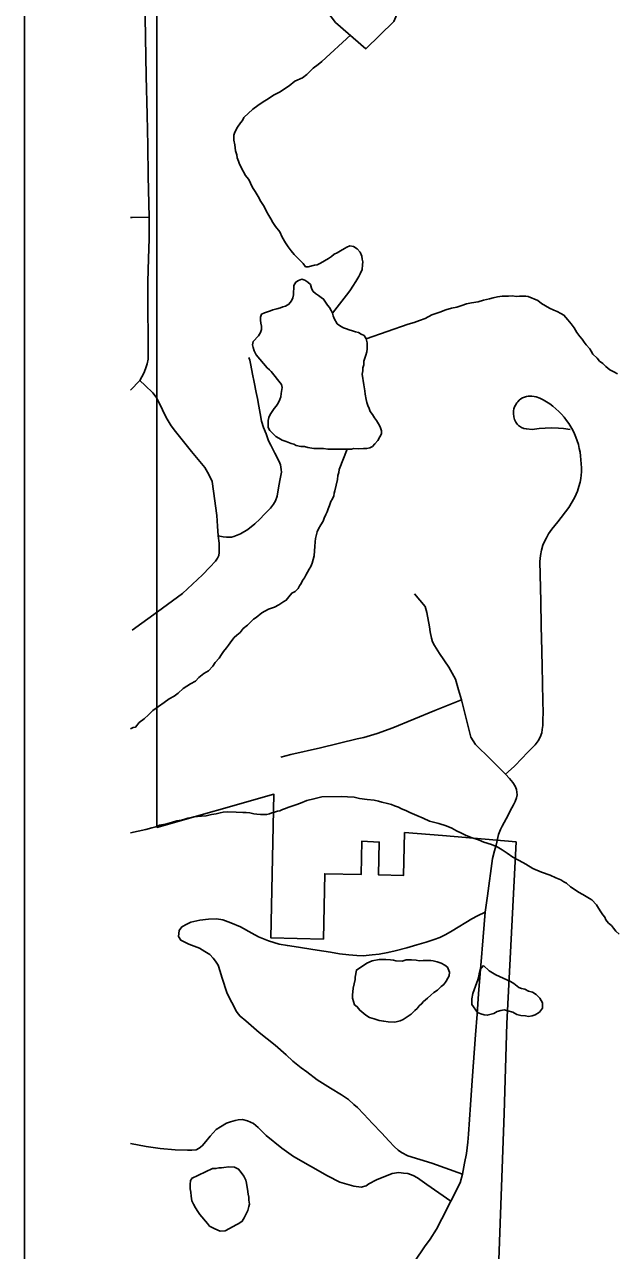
# Model space of a CAD drawing. Extents: x -11.4 to 84.1, y 11.1 to 59.
# Drawn here: x 26.165 to 26.614, y 43.792 to 44.72 of the extents above; entities that cross this region are included whole.
import ezdxf

# ---------------------------------------------------------------- set-up
doc = ezdxf.new("R2010")
doc.units = 0
for name, color, linetype in [('GM_X_City_Street', 7, 'Continuous'), ('GM_X_Corporation', 7, 'Continuous'), ('GM_X_Minor_Lake', 7, 'Continuous'), ('GM_X_Minor_River', 7, 'Continuous'), ('GM_X_Township_Road', 7, 'Continuous'), ('SH_Data', 7, 'Continuous')]:
    doc.layers.add(name, color=color, linetype=linetype)

msp = doc.modelspace()

# ---------------------------------------------------------------- linework, layer by layer
at = {"layer": 'GM_X_City_Street'}
msp.add_lwpolyline([(26.2454, 44.57447), (26.24665, 44.5745), (26.25959, 44.57475)], dxfattribs=at)
at = {"layer": 'GM_X_Corporation'}
msp.add_line((26.26551, 44.75071), (26.26551, 44.1125), dxfattribs=at)
msp.add_lwpolyline([(26.26551, 44.1125), (26.35403, 44.13774), (26.35174, 44.02891), (26.3915, 44.02807), (26.39254, 44.07752), (26.42, 44.07694), (26.42053, 44.10212), (26.43374, 44.10153), (26.43322, 44.07666), (26.45215, 44.07626), (26.45284, 44.10868), (26.48152, 44.10657), (26.53728, 44.10166), (26.53027, 43.96408), (26.5283, 43.89599), (26.52402, 43.77817), (26.45588, 43.71398), (26.3185, 43.71396), (26.31849, 43.78253), (26.26551, 43.78252)], dxfattribs=at)
at = {"layer": 'GM_X_Minor_Lake'}
for points in [[(26.44088, 44.89568), (26.40952, 44.88859), (26.40177, 44.86184), (26.40689, 44.83652), (26.39713, 44.81427), (26.38551, 44.79047), (26.37804, 44.7679), (26.38349, 44.74486), (26.40071, 44.72209), (26.42355, 44.7021), (26.44474, 44.72271), (26.45375, 44.74418), (26.45405, 44.76469), (26.44106, 44.78565), (26.44698, 44.80933), (26.46015, 44.83165), (26.46121, 44.85256), (26.47313, 44.89754)], [(26.39459, 44.50804), (26.39155, 44.51259), (26.38965, 44.51372), (26.38775, 44.51524), (26.38548, 44.51675), (26.38358, 44.51865), (26.38244, 44.52092), (26.38168, 44.52358), (26.37978, 44.52547), (26.3775, 44.52699), (26.37522, 44.52774), (26.37258, 44.5266), (26.37068, 44.52545), (26.36918, 44.5228), (26.36918, 44.52052), (26.36881, 44.51824), (26.36881, 44.51596), (26.36844, 44.51368), (26.36731, 44.5114), (26.36542, 44.50874), (26.36277, 44.50722), (26.36088, 44.50684), (26.35899, 44.50607), (26.35634, 44.50531), (26.35331, 44.50455), (26.35142, 44.50378), (26.34688, 44.50226), (26.34461, 44.50111), (26.34385, 44.49883), (26.34386, 44.49656), (26.34424, 44.49428), (26.34463, 44.492), (26.34463, 44.48972), (26.34388, 44.48745), (26.34237, 44.48479), (26.33822, 44.4806)], [(26.42086, 44.4557), (26.42123, 44.45835), (26.42122, 44.46063), (26.42197, 44.46291), (26.42197, 44.46557), (26.42347, 44.47013), (26.42422, 44.47279), (26.4246, 44.47506), (26.42459, 44.47962), (26.42382, 44.48265), (26.4223, 44.48493), (26.42003, 44.48606), (26.41813, 44.4872), (26.41585, 44.48795), (26.41358, 44.48871), (26.41093, 44.48946), (26.40903, 44.49022), (26.40675, 44.49098), (26.40448, 44.49211), (26.40182, 44.494), (26.39954, 44.4978), (26.39878, 44.50007), (26.3984, 44.50197), (26.39725, 44.50387), (26.39611, 44.50614), (26.39459, 44.50804)], [(26.33822, 44.4806), (26.33784, 44.47795), (26.33822, 44.47605), (26.33899, 44.47339), (26.34013, 44.47149), (26.34065, 44.47046)], [(26.34065, 44.47046), (26.34887, 44.4605), (26.35076, 44.45899), (26.35201, 44.45774)], [(26.35201, 44.45774), (26.35988, 44.44799), (26.36027, 44.44572), (26.35952, 44.44116), (26.35915, 44.4385), (26.3584, 44.4366), (26.35726, 44.43394), (26.35575, 44.43166), (26.35424, 44.42976), (26.35273, 44.42748), (26.35122, 44.4252), (26.35009, 44.42292), (26.34972, 44.42064), (26.34973, 44.41533), (26.35087, 44.41305), (26.35543, 44.40851), (26.35771, 44.40737), (26.36036, 44.40586), (26.3634, 44.40472), (26.36719, 44.40321), (26.36908, 44.40284), (26.37098, 44.4017), (26.37439, 44.40095), (26.37704, 44.40095), (26.3797, 44.4002), (26.38424, 44.39945), (26.39144, 44.39946), (26.39485, 44.39909), (26.41265, 44.39912), (26.41455, 44.3995), (26.41796, 44.39913), (26.42175, 44.39951), (26.4244, 44.39952), (26.42667, 44.3999), (26.42856, 44.40104), (26.43045, 44.40295), (26.43272, 44.40561), (26.43423, 44.40827), (26.43536, 44.41055), (26.43535, 44.41283), (26.43459, 44.4151), (26.43383, 44.417), (26.43154, 44.42079), (26.43003, 44.42269), (26.4285, 44.42534), (26.42698, 44.42762), (26.42622, 44.42989), (26.42508, 44.43217), (26.42432, 44.43444), (26.42393, 44.43672), (26.42316, 44.44052), (26.42278, 44.44317), (26.42201, 44.44773), (26.42086, 44.4557)], [(26.42433, 44.00975), (26.42847, 44.01174), (26.43379, 44.01261), (26.43874, 44.0127), (26.44217, 44.0124), (26.44446, 44.01206), (26.44637, 44.01172), (26.45095, 44.01143), (26.45398, 44.01226), (26.45626, 44.0123), (26.45817, 44.01234), (26.4616, 44.01203), (26.4639, 44.0117), (26.46694, 44.01176), (26.46999, 44.01182), (26.47265, 44.01187), (26.47456, 44.01153), (26.47762, 44.01083), (26.48069, 44.00975), (26.4834, 44.00828), (26.48533, 44.0068), (26.48694, 44.00302), (26.48662, 44.00035), (26.48552, 43.99843), (26.48442, 43.99612), (26.48257, 43.9938), (26.4807, 43.99224), (26.47772, 43.98951), (26.47509, 43.98755), (26.47285, 43.9856), (26.47024, 43.98327), (26.46724, 43.98092), (26.46576, 43.97899), (26.46389, 43.97743), (26.46241, 43.97549), (26.46054, 43.97393), (26.45793, 43.97121), (26.45493, 43.96925), (26.45193, 43.96728), (26.44967, 43.96609), (26.4455, 43.96525), (26.44054, 43.96553), (26.43711, 43.96584), (26.43366, 43.96653), (26.42983, 43.96759), (26.42638, 43.96867), (26.42368, 43.97052), (26.41902, 43.97423), (26.41706, 43.97685), (26.41512, 43.97834), (26.41349, 43.98325), (26.41343, 43.98592), (26.41376, 43.98821), (26.41408, 43.99088), (26.41477, 43.99432), (26.41546, 43.99738), (26.41542, 43.99929), (26.41645, 44.00464), (26.42433, 44.00975)], [(26.42433, 44.00975), (26.41645, 44.00464), (26.41542, 43.99929), (26.41546, 43.99738), (26.41477, 43.99432), (26.41408, 43.99088), (26.41376, 43.98821), (26.41343, 43.98592), (26.41349, 43.98325), (26.41512, 43.97834), (26.41706, 43.97685), (26.41902, 43.97423), (26.42368, 43.97052), (26.42638, 43.96867), (26.42983, 43.96759), (26.43366, 43.96653), (26.43711, 43.96584), (26.44054, 43.96553), (26.4455, 43.96525), (26.44967, 43.96609), (26.45193, 43.96728), (26.45493, 43.96925), (26.45793, 43.97121), (26.46054, 43.97393), (26.46241, 43.97549), (26.46389, 43.97743), (26.46576, 43.97899), (26.46724, 43.98092), (26.47024, 43.98327), (26.47285, 43.9856)], [(26.47285, 43.9856), (26.47509, 43.98755), (26.47772, 43.98951), (26.4807, 43.99224), (26.48257, 43.9938), (26.48442, 43.99612), (26.48552, 43.99843), (26.48662, 44.00035), (26.48694, 44.00302), (26.48533, 44.0068), (26.4834, 44.00828), (26.48069, 44.00975), (26.47762, 44.01083), (26.47456, 44.01153), (26.47265, 44.01187), (26.46999, 44.01182), (26.46694, 44.01176), (26.4639, 44.0117), (26.4616, 44.01203), (26.45817, 44.01234), (26.45626, 44.0123), (26.45398, 44.01226), (26.45095, 44.01143), (26.44637, 44.01172), (26.44446, 44.01206), (26.44217, 44.0124), (26.43874, 44.0127), (26.43379, 44.01261), (26.42847, 44.01174), (26.42433, 44.00975)], [(26.50752, 43.99526), (26.50443, 43.98701), (26.50376, 43.98281), (26.50381, 43.98052), (26.50385, 43.97862), (26.50818, 43.97262), (26.51049, 43.97152), (26.51317, 43.97081), (26.51546, 43.97048), (26.51736, 43.9709), (26.52038, 43.97172), (26.52301, 43.9733), (26.52566, 43.97411), (26.52832, 43.97455), (26.531, 43.97384), (26.53483, 43.97277), (26.53792, 43.97093), (26.54098, 43.97024), (26.54442, 43.96992), (26.54671, 43.96959), (26.54936, 43.97002), (26.55163, 43.97083), (26.55502, 43.97281), (26.55723, 43.9759), (26.55715, 43.9797), (26.55634, 43.98159), (26.55516, 43.98347), (26.55244, 43.98608), (26.54973, 43.98793), (26.54667, 43.98863), (26.54397, 43.99009), (26.54129, 43.9908), (26.53937, 43.99153), (26.5355, 43.99449), (26.53318, 43.99597), (26.52202, 44.00107), (26.517, 44.00402), (26.51272, 44.00812)], [(26.51272, 44.00812), (26.51013, 44.00502), (26.50943, 44.00196), (26.5091, 43.99967), (26.50803, 43.9966), (26.50752, 43.99526)], [(26.29159, 43.84675), (26.30742, 43.85431), (26.31008, 43.85436), (26.31236, 43.85479), (26.31426, 43.85483), (26.31616, 43.85524), (26.31996, 43.8557), (26.32415, 43.85541), (26.32723, 43.85395), (26.32919, 43.85132), (26.33116, 43.8487), (26.33275, 43.84568), (26.33318, 43.84341), (26.3336, 43.84151), (26.33404, 43.83885), (26.33451, 43.83506), (26.33494, 43.83278), (26.33499, 43.8305), (26.33543, 43.82746), (26.3351, 43.82555), (26.3344, 43.82249), (26.33258, 43.81902), (26.33147, 43.8171), (26.33001, 43.8144), (26.32738, 43.81283), (26.3255, 43.81165), (26.32324, 43.81046), (26.31722, 43.80729), (26.31342, 43.80683), (26.30919, 43.80865), (26.30726, 43.80975), (26.30533, 43.81086), (26.30377, 43.81273), (26.29791, 43.81946), (26.29633, 43.82172), (26.29475, 43.82473), (26.29316, 43.82736), (26.29196, 43.83), (26.2915, 43.83342), (26.29106, 43.83646), (26.29062, 43.83911), (26.29055, 43.84216), (26.29086, 43.84521), (26.2916, 43.84637), (26.29159, 43.84675)], [(26.29159, 43.84675), (26.2916, 43.84637), (26.29086, 43.84521), (26.29055, 43.84216), (26.29062, 43.83911), (26.29106, 43.83646), (26.2915, 43.83342), (26.29196, 43.83), (26.29316, 43.82736), (26.29475, 43.82473), (26.29633, 43.82172), (26.29791, 43.81946), (26.30377, 43.81273), (26.30533, 43.81086), (26.30726, 43.80975), (26.30919, 43.80865), (26.31342, 43.80683), (26.31722, 43.80729), (26.32324, 43.81046), (26.3255, 43.81165), (26.32738, 43.81283), (26.33001, 43.8144), (26.33147, 43.8171)], [(26.33147, 43.8171), (26.33258, 43.81902), (26.3344, 43.82249), (26.3351, 43.82555), (26.33543, 43.82746), (26.33499, 43.8305), (26.33494, 43.83278), (26.33451, 43.83506), (26.33404, 43.83885), (26.3336, 43.84151), (26.33318, 43.84341), (26.33275, 43.84568), (26.33116, 43.8487), (26.32919, 43.85132), (26.32723, 43.85395), (26.32415, 43.85541), (26.31996, 43.8557), (26.31616, 43.85524), (26.31426, 43.85483), (26.31236, 43.85479), (26.31008, 43.85436), (26.30742, 43.85431), (26.29159, 43.84675)]]:
    msp.add_lwpolyline(points, dxfattribs=at)
at = {"layer": 'GM_X_Minor_River'}
for points in [[(26.3984, 44.50197), (26.41081, 44.5178), (26.41191, 44.51972), (26.41375, 44.52243), (26.41596, 44.5259), (26.41816, 44.52975), (26.41926, 44.53168), (26.42071, 44.53513), (26.42101, 44.53857), (26.42134, 44.54086), (26.42092, 44.54275), (26.42049, 44.54503), (26.41928, 44.54805), (26.41694, 44.55067), (26.41423, 44.55252), (26.41156, 44.55284), (26.40929, 44.55203), (26.40741, 44.55085), (26.4044, 44.54927), (26.40177, 44.54769), (26.39951, 44.54651), (26.39764, 44.54494), (26.39539, 44.54338), (26.38937, 44.53983), (26.38674, 44.53863), (26.38484, 44.53821), (26.37992, 44.53697), (26.37801, 44.53693), (26.37605, 44.53956), (26.37293, 44.54292), (26.36943, 44.54627), (26.36708, 44.54927), (26.36472, 44.55227), (26.36275, 44.55528), (26.36038, 44.55942), (26.35838, 44.56356), (26.35524, 44.56769), (26.35327, 44.5707), (26.35169, 44.57333), (26.35011, 44.57596), (26.34852, 44.57898), (26.34653, 44.58274), (26.34416, 44.5865), (26.34218, 44.59027), (26.33981, 44.59403), (26.33784, 44.59704), (26.33624, 44.60043), (26.33504, 44.60307), (26.3323, 44.60644), (26.33149, 44.60833), (26.33031, 44.61021), (26.32912, 44.61247), (26.32793, 44.61473), (26.32711, 44.617), (26.32629, 44.61965), (26.32586, 44.62192), (26.32503, 44.62495), (26.32455, 44.62951), (26.32371, 44.63292), (26.32367, 44.63482), (26.32363, 44.63673), (26.32434, 44.63903), (26.32654, 44.64288), (26.32876, 44.64597), (26.33024, 44.6479), (26.33133, 44.65021), (26.33805, 44.65644), (26.34179, 44.65918), (26.34592, 44.66193), (26.34968, 44.66429), (26.35381, 44.66704), (26.35871, 44.66942), (26.36208, 44.67178), (26.36546, 44.67413), (26.36995, 44.67765), (26.37561, 44.68005), (26.37898, 44.68278), (26.38383, 44.68745), (26.38757, 44.69019), (26.39019, 44.69253), (26.41222, 44.71265)], [(26.42382, 44.48265), (26.45552, 44.49357), (26.46007, 44.49481), (26.46422, 44.49642), (26.46837, 44.49802), (26.47365, 44.5008), (26.47969, 44.50282), (26.48423, 44.50444), (26.48839, 44.50567), (26.49256, 44.50651), (26.49634, 44.50773), (26.49974, 44.50894), (26.50353, 44.50978), (26.50847, 44.51064), (26.51263, 44.51187), (26.51718, 44.51273), (26.51983, 44.51354), (26.52323, 44.51437), (26.52665, 44.51482), (26.52894, 44.51487), (26.5316, 44.51492), (26.53427, 44.51498), (26.5377, 44.51466), (26.53998, 44.51471), (26.54265, 44.51477), (26.54455, 44.5148), (26.54647, 44.51446), (26.55376, 44.51156), (26.55648, 44.50933), (26.55957, 44.50749), (26.56266, 44.50565), (26.56573, 44.50419), (26.56843, 44.5031), (26.57112, 44.50164), (26.57343, 44.50054), (26.57656, 44.4968), (26.57891, 44.4938), (26.58126, 44.4908), (26.58324, 44.48741), (26.5856, 44.48442), (26.58717, 44.48216), (26.58874, 44.47991), (26.59031, 44.47804), (26.59304, 44.47505), (26.59422, 44.47317), (26.59542, 44.47091), (26.59853, 44.46792), (26.60048, 44.46568), (26.60281, 44.46382), (26.60514, 44.46159), (26.60825, 44.45898), (26.61133, 44.45752), (26.61402, 44.45606)], [(26.38498, 44.32537), (26.38528, 44.3288), (26.3856, 44.33147), (26.38594, 44.33338), (26.38664, 44.33644), (26.38773, 44.33875), (26.38956, 44.34183), (26.39141, 44.34453), (26.39212, 44.34683), (26.3932, 44.34952), (26.3943, 44.35145), (26.39501, 44.35375), (26.3961, 44.35643), (26.39717, 44.3595), (26.39827, 44.36143), (26.39936, 44.36373), (26.3997, 44.36564), (26.40004, 44.36756), (26.40214, 44.37598), (26.40245, 44.37903), (26.40316, 44.38133), (26.40349, 44.38362), (26.40936, 44.39909)], [(26.2454, 44.18728), (26.24748, 44.18816), (26.24937, 44.18858), (26.25196, 44.19206), (26.25571, 44.1948), (26.25907, 44.19792), (26.26243, 44.20103), (26.26655, 44.20416), (26.27105, 44.2073), (26.27479, 44.21004), (26.27856, 44.21202), (26.28156, 44.21436), (26.28529, 44.21787), (26.29092, 44.22141), (26.29468, 44.22339), (26.29729, 44.22611), (26.30103, 44.22923), (26.30441, 44.2312), (26.30776, 44.2347), (26.30961, 44.2374), (26.31258, 44.24089), (26.31443, 44.24359), (26.3159, 44.2459), (26.31812, 44.24861), (26.3196, 44.25055), (26.32219, 44.25403), (26.32404, 44.25635), (26.3259, 44.25829), (26.32853, 44.26025), (26.33075, 44.26334), (26.33412, 44.26569), (26.33635, 44.26802), (26.33859, 44.27035), (26.34047, 44.27153), (26.34496, 44.27505), (26.34985, 44.27782), (26.35438, 44.27943), (26.35777, 44.28102), (26.36152, 44.28377), (26.36341, 44.28456), (26.36525, 44.28727), (26.36748, 44.28998), (26.37012, 44.29117), (26.37235, 44.2935), (26.37345, 44.29543), (26.37455, 44.29736), (26.37564, 44.29966), (26.37712, 44.3016), (26.37822, 44.30352), (26.37931, 44.30583), (26.38079, 44.30815), (26.38189, 44.31007), (26.38297, 44.31276), (26.38367, 44.31544), (26.38437, 44.31812), (26.38467, 44.32193), (26.38498, 44.32537)], [(26.2454, 44.10845), (26.25718, 44.11106), (26.26172, 44.1123), (26.26475, 44.11312), (26.26739, 44.11431), (26.27194, 44.11517), (26.27649, 44.1164), (26.28065, 44.11763), (26.28407, 44.11808), (26.28671, 44.1189), (26.28898, 44.1197), (26.29164, 44.12014), (26.29353, 44.12056), (26.29619, 44.12099), (26.29923, 44.12106), (26.30265, 44.1215), (26.30682, 44.12235), (26.31024, 44.1228), (26.31327, 44.12362), (26.31554, 44.12405), (26.31896, 44.1245), (26.32544, 44.12425), (26.3304, 44.12397), (26.33306, 44.12403), (26.33574, 44.1237), (26.3388, 44.123), (26.34109, 44.12267), (26.34376, 44.12234), (26.34681, 44.1224), (26.34872, 44.12244), (26.35061, 44.12286), (26.3525, 44.12366), (26.35439, 44.12408), (26.35666, 44.12489), (26.35855, 44.12531), (26.36044, 44.12611), (26.36271, 44.12692), (26.36459, 44.12771), (26.36686, 44.12852), (26.37064, 44.12974), (26.37404, 44.13095), (26.37895, 44.13295), (26.38425, 44.1342), (26.38728, 44.13503), (26.39031, 44.13585), (26.40516, 44.13615), (26.40973, 44.13587), (26.41469, 44.13559), (26.4189, 44.13453), (26.42463, 44.13388), (26.42998, 44.13323), (26.43304, 44.13253), (26.43572, 44.13182), (26.43993, 44.13077), (26.443, 44.13007), (26.4453, 44.12897), (26.44838, 44.12789), (26.45069, 44.1268), (26.45376, 44.12534), (26.45684, 44.12388), (26.46222, 44.1217), (26.46684, 44.11951), (26.47184, 44.11733), (26.47874, 44.11556), (26.48449, 44.11378), (26.48872, 44.11196), (26.49218, 44.11013), (26.49603, 44.1083), (26.4995, 44.10647), (26.50411, 44.10466), (26.50872, 44.10323), (26.51294, 44.10141), (26.5187, 44.09962), (26.52293, 44.09781), (26.52678, 44.0956), (26.53065, 44.09301), (26.5349, 44.09005), (26.53953, 44.08748), (26.54454, 44.08492), (26.54994, 44.0816), (26.55648, 44.07869), (26.563, 44.07654), (26.56724, 44.07434), (26.57108, 44.07289), (26.5734, 44.07142), (26.57533, 44.07031), (26.57843, 44.06771), (26.58114, 44.06586), (26.58462, 44.06365), (26.5877, 44.06181)], [(26.5877, 44.06181), (26.5904, 44.06034), (26.59272, 44.05886), (26.59465, 44.05776), (26.59816, 44.05402), (26.59974, 44.05139), (26.60132, 44.04876), (26.6029, 44.0465), (26.60446, 44.04463), (26.60526, 44.04275), (26.60723, 44.04012), (26.60955, 44.03826), (26.61112, 44.03639), (26.61269, 44.03414), (26.61541, 44.03191)]]:
    msp.add_lwpolyline(points, dxfattribs=at)
at = {"layer": 'GM_X_Township_Road'}
for points in [[(26.2454, 44.44367), (26.25259, 44.4511), (26.2555, 44.45646), (26.25679, 44.45984), (26.258, 44.46358), (26.25877, 44.46719), (26.25893, 44.47244), (26.25892, 44.4809), (26.2587, 44.50766), (26.25863, 44.52572), (26.25912, 44.54341), (26.25953, 44.55824), (26.25959, 44.57475), (26.25896, 44.60581), (26.25848, 44.62898), (26.25802, 44.65214), (26.25745, 44.68148), (26.25688, 44.71081), (26.25637, 44.74187)], [(26.31187, 44.33329), (26.31556, 44.33264), (26.31815, 44.33237), (26.32009, 44.33228), (26.32202, 44.33246), (26.32368, 44.33283), (26.32885, 44.33495), (26.33429, 44.33827), (26.33964, 44.34252), (26.34345, 44.34601), (26.34697, 44.34975), (26.3514, 44.35445), (26.35367, 44.35728), (26.35524, 44.35986), (26.3565, 44.36354), (26.35759, 44.36982), (26.35855, 44.37536), (26.35918, 44.37898), (26.35964, 44.38166), (26.35956, 44.38357), (26.35929, 44.38541), (26.35892, 44.3871), (26.35794, 44.38972), (26.35478, 44.39594), (26.3517, 44.40201), (26.34999, 44.4054), (26.34804, 44.41061), (26.3461, 44.4154), (26.34462, 44.4202), (26.34352, 44.42592), (26.34253, 44.4315), (26.34149, 44.43736), (26.3406, 44.4418), (26.33901, 44.44978), (26.33781, 44.45578), (26.33644, 44.46264), (26.33571, 44.4663), (26.33512, 44.46847)], [(26.31187, 44.33329), (26.31137, 44.34065), (26.31082, 44.34885), (26.30822, 44.3671), (26.30719, 44.37447), (26.3048, 44.37986), (26.30179, 44.38504), (26.2916, 44.39735), (26.27958, 44.41233), (26.27617, 44.41658), (26.27257, 44.42302), (26.26693, 44.43466), (26.26497, 44.43836), (26.26238, 44.44177), (26.25665, 44.44723), (26.25259, 44.4511)], [(26.52938, 44.15287), (26.53591, 44.15886), (26.54219, 44.16529), (26.54551, 44.16879), (26.5516, 44.17516), (26.554, 44.17829), (26.55539, 44.18097), (26.55668, 44.1842), (26.55714, 44.18678), (26.55744, 44.18974), (26.5576, 44.19296), (26.55779, 44.20053), (26.5576, 44.20717), (26.55724, 44.22239), (26.55696, 44.23402), (26.55666, 44.24639), (26.5563, 44.26509), (26.55595, 44.2838), (26.55536, 44.31406), (26.55567, 44.31857), (26.55653, 44.32246), (26.55761, 44.32635), (26.55902, 44.32961), (26.56018, 44.33195), (26.56174, 44.33482), (26.56425, 44.33839), (26.56881, 44.34399), (26.57722, 44.35478), (26.57971, 44.35914), (26.58178, 44.36266), (26.58365, 44.36712), (26.58477, 44.37076), (26.5857, 44.37411), (26.58632, 44.37683), (26.58655, 44.3794), (26.58687, 44.38173), (26.58679, 44.38492), (26.58652, 44.38802), (26.58639, 44.39094), (26.5861, 44.39385), (26.58568, 44.39674), (26.58511, 44.39961), (26.5844, 44.40245), (26.58355, 44.40525), (26.58255, 44.40798), (26.58142, 44.41069), (26.58014, 44.41331), (26.57872, 44.41587), (26.57716, 44.41835), (26.57541, 44.42081), (26.57361, 44.42316), (26.57162, 44.4254), (26.56958, 44.42753), (26.5674, 44.42956), (26.56508, 44.43146), (26.56271, 44.43325), (26.56025, 44.43491), (26.55769, 44.43645), (26.55521, 44.43768), (26.55242, 44.43867), (26.55095, 44.43895), (26.54927, 44.43908), (26.54794, 44.43915), (26.54654, 44.43901), (26.54508, 44.4388), (26.54361, 44.43839), (26.54207, 44.43775), (26.54082, 44.43699), (26.53963, 44.43601), (26.53865, 44.43496), (26.53788, 44.43405), (26.53676, 44.4323), (26.53614, 44.43098), (26.53565, 44.42951), (26.5353, 44.4279), (26.53522, 44.42588), (26.53558, 44.42357), (26.53614, 44.42154), (26.53702, 44.41949), (26.53809, 44.41805), (26.53914, 44.41686), (26.54137, 44.4154), (26.54326, 44.41477), (26.54508, 44.41428), (26.54948, 44.414), (26.55479, 44.41463), (26.55926, 44.41497), (26.56402, 44.41505), (26.56932, 44.41497), (26.57324, 44.41463), (26.57813, 44.41386)], [(26.24681, 44.26201), (26.26588, 44.2759), (26.28495, 44.2898), (26.29988, 44.30385), (26.30557, 44.3097), (26.30984, 44.3141), (26.31141, 44.3165), (26.31224, 44.31844), (26.3127, 44.32065), (26.31252, 44.32784), (26.31187, 44.33329)], [(26.51162, 44.0205), (26.51387, 44.04835), (26.51558, 44.06076), (26.51947, 44.08902), (26.52105, 44.09502), (26.52216, 44.09922), (26.52407, 44.10739), (26.52548, 44.11106), (26.52679, 44.11357), (26.52974, 44.11912), (26.5341, 44.12733), (26.53542, 44.1298), (26.53664, 44.13232), (26.5375, 44.13491), (26.53799, 44.13737), (26.53762, 44.14143), (26.53652, 44.14389), (26.53479, 44.14672), (26.53221, 44.14967), (26.52938, 44.15287), (26.51792, 44.16418), (26.50647, 44.17548), (26.50314, 44.18107), (26.50209, 44.18492), (26.49993, 44.19303), (26.4959, 44.20931), (26.49373, 44.21676), (26.49134, 44.22481), (26.48638, 44.23397), (26.47932, 44.2443), (26.47542, 44.25037), (26.47407, 44.25311), (26.47332, 44.25596), (26.4722, 44.26069), (26.47179, 44.26451), (26.46985, 44.27539), (26.46848, 44.27989), (26.46031, 44.28945)], [(26.35924, 44.16581), (26.36691, 44.16789), (26.38936, 44.17297), (26.41708, 44.17957), (26.42203, 44.18074), (26.43208, 44.18364), (26.44398, 44.1879), (26.45994, 44.19455), (26.47589, 44.2012), (26.4959, 44.20931)], [(26.49672, 43.85011), (26.47342, 43.85833), (26.45536, 43.86392), (26.45061, 43.86656), (26.44802, 43.86816), (26.44494, 43.87111), (26.44127, 43.87517), (26.43541, 43.88138), (26.4286, 43.88859), (26.4221, 43.89548), (26.41726, 43.90062), (26.41456, 43.90297), (26.4105, 43.90654), (26.40509, 43.91023), (26.39673, 43.91515), (26.38678, 43.92141), (26.37889, 43.92752), (26.37465, 43.93049), (26.36843, 43.93557), (26.3632, 43.94055), (26.35484, 43.9477), (26.3428, 43.95725), (26.33288, 43.96628), (26.32845, 43.96964), (26.32698, 43.97148), (26.32564, 43.97317), (26.32223, 43.97997), (26.31866, 43.9869), (26.31463, 43.99934), (26.31336, 44.00358), (26.31195, 44.00822), (26.30988, 44.01133), (26.30814, 44.01374), (26.30542, 44.01635), (26.30164, 44.01859), (26.29779, 44.02115), (26.28965, 44.02434), (26.28351, 44.02731), (26.28186, 44.02993), (26.28241, 44.03458), (26.28437, 44.03729), (26.2881, 44.03943), (26.29106, 44.04087), (26.29806, 44.04235), (26.30458, 44.04308), (26.31059, 44.04337), (26.31541, 44.04259), (26.32132, 44.0405), (26.32882, 44.0373), (26.33719, 44.03251), (26.34247, 44.0298), (26.34986, 44.02685), (26.3581, 44.02426), (26.36426, 44.02315), (26.36942, 44.02254), (26.38682, 44.01971), (26.39676, 44.0181), (26.40371, 44.01697), (26.41075, 44.01615), (26.41678, 44.01565), (26.42157, 44.01553), (26.42834, 44.01615), (26.43375, 44.01676), (26.44027, 44.01787), (26.44581, 44.01922), (26.45448, 44.02155), (26.46229, 44.02365), (26.4693, 44.02587), (26.47519, 44.02769), (26.47969, 44.02926), (26.48423, 44.03154), (26.4889, 44.03422), (26.50392, 44.04333), (26.50816, 44.0456), (26.51387, 44.04835)], [(26.46055, 43.78422), (26.46802, 43.79506), (26.47214, 43.80079), (26.47714, 43.80856), (26.48118, 43.81622), (26.48792, 43.8297), (26.49493, 43.8435), (26.49672, 43.85011), (26.49833, 43.85833), (26.49976, 43.86567), (26.50073, 43.87422), (26.50118, 43.88048), (26.50279, 43.90256), (26.50438, 43.92464), (26.50663, 43.95563), (26.50776, 43.97116), (26.50888, 43.98669), (26.51138, 44.01752), (26.51162, 44.0205)], [(26.2454, 43.87337), (26.25729, 43.87115), (26.26805, 43.86953), (26.27916, 43.86862), (26.28856, 43.86824), (26.29183, 43.86823), (26.29509, 43.86864), (26.29748, 43.86982), (26.29964, 43.87156), (26.30243, 43.8749), (26.30571, 43.87884), (26.31041, 43.88387), (26.31359, 43.88591), (26.31825, 43.88865), (26.32112, 43.88982), (26.32462, 43.89075), (26.32695, 43.89122), (26.33033, 43.89151), (26.33396, 43.89056), (26.3385, 43.88848), (26.34218, 43.88556), (26.34824, 43.87946), (26.36009, 43.8699), (26.36872, 43.86348), (26.39469, 43.84884), (26.40378, 43.84414), (26.41458, 43.84105), (26.42, 43.84018), (26.42374, 43.8414), (26.42584, 43.84291), (26.43154, 43.84571), (26.44347, 43.85058), (26.44866, 43.85142), (26.45218, 43.85093), (26.45536, 43.8505), (26.45934, 43.84903), (26.46263, 43.84725), (26.46974, 43.84232), (26.48792, 43.8297)]]:
    msp.add_lwpolyline(points, dxfattribs=at)
at = {"layer": 'SH_Data'}
msp.add_line((26.16529, 47.54828), (26.16529, 40.54828), dxfattribs=at)

doc.saveas('drawing.dxf')
